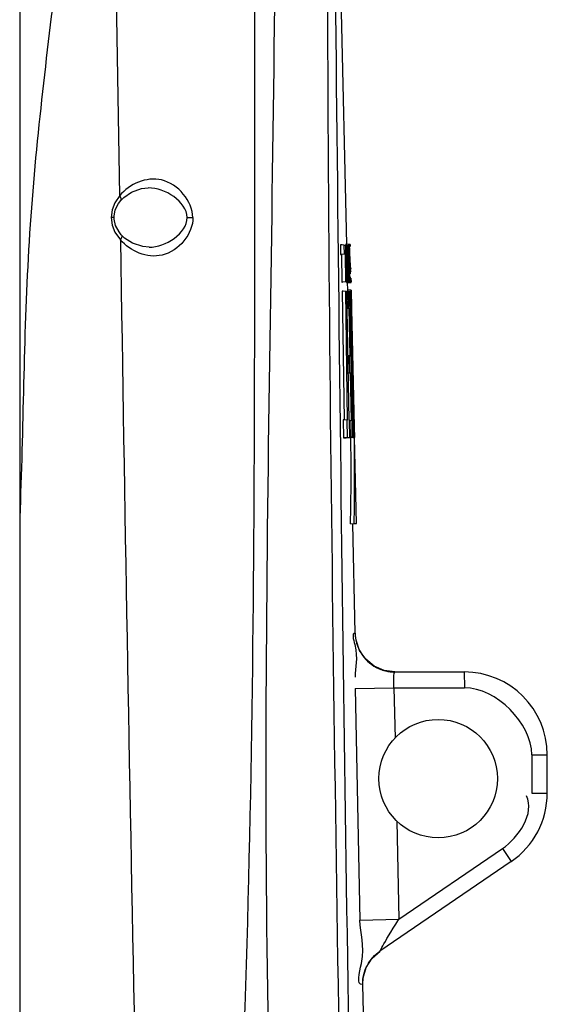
# Paper-space layout 'Sheet' of a CAD drawing. Header units: inches. Extents: x 0.2 to 10.8, y 0.2 to 8.3.
# Tile 379 of 545: x 9.87 to 10.137, y 2.42 to 2.918. Entities that reach past the tile are written whole.
import ezdxf

# ---------------------------------------------------------------- set-up
doc = ezdxf.new("R2010")
doc.units = ezdxf.units.IN
doc.header["$MEASUREMENT"] = 0
doc.layers.get('0').update_dxf_attribs({"lineweight": 5})

psp = doc.layouts.new('Sheet')

# ---------------------------------------------------------------- linework, layer by layer
at = {"color": 0, "linetype": 'ByBlock', "lineweight": -3}
for p, q in [((9.869943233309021, 3.69631058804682), (9.869943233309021, 2.384310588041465)), ((10.03530875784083, 2.804826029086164), (10.02771306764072, 3.153727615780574)), ((9.920518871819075, 2.829444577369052), (9.917900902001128, 2.998724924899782)), ((9.918053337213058, 2.825830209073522), (9.916624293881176, 2.822147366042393)), ((9.920536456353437, 2.829444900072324), (9.918053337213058, 2.825830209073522)), ((9.916624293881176, 2.822147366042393), (9.916137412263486, 2.818327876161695)), ((9.917655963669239, 2.818337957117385), (9.91613738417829, 2.818327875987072)), ((9.954606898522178, 2.818310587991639), (9.95748073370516, 2.818342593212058)), ((9.91812330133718, 2.810893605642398), (9.920876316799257, 2.807019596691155)), ((10.0339290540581, 2.804335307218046), (10.03211272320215, 2.804493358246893)), ((10.03211272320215, 2.804493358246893), (10.03217960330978, 2.799616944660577)), ((10.03293400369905, 2.804497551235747), (10.0321127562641, 2.80449373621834)), ((10.0339290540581, 2.804335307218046), (10.03399180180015, 2.799774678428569)), ((10.033929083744, 2.804335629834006), (10.03473401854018, 2.804339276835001)), ((10.03473399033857, 2.804338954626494), (10.03502621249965, 2.785812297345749)), ((10.03486094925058, 2.804824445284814), (10.03480343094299, 2.804518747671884)), ((10.03482576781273, 2.804339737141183), (10.03547214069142, 2.785816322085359)), ((10.03710730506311, 2.804666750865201), (10.03486094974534, 2.804824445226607)), ((10.03520970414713, 2.801283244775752), (10.03511527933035, 2.804339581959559)), ((10.03548489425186, 2.804342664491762), (10.03511833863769, 2.804374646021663)), ((10.03520970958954, 2.801283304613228), (10.03550047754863, 2.801283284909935)), ((10.03548489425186, 2.804342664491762), (10.03550045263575, 2.801283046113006)), ((10.03576256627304, 2.785816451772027), (10.03572196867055, 2.804342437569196)), ((10.03611793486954, 2.785817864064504), (10.03577708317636, 2.804343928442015)), ((10.03640502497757, 2.79417296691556), (10.0359752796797, 2.804343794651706)), ((10.03620682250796, 2.80434582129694), (10.03597720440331, 2.804365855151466)), ((10.03620682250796, 2.80434582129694), (10.03640502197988, 2.794172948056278)), ((10.03636863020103, 2.804345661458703), (10.03673708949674, 2.78581982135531)), ((10.03655895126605, 2.803079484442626), (10.0365478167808, 2.801255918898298)), ((10.0365478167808, 2.801255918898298), (10.03655482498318, 2.800009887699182)), ((10.03667242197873, 2.804664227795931), (10.03655895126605, 2.803079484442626)), ((10.0368868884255, 2.801611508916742), (10.03668377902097, 2.804655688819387)), ((10.03696809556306, 2.7989154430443), (10.0368868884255, 2.801611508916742)), ((10.037082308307, 2.80466766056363), (10.03706590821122, 2.80363188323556)), ((10.03450212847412, 2.799775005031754), (10.03217961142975, 2.799616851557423)), ((10.03217961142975, 2.799616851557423), (10.03269051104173, 2.799616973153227)), ((10.03269048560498, 2.799617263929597), (10.03289957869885, 2.785654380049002)), ((10.03450215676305, 2.799774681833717), (10.03399180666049, 2.799774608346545)), ((10.03450212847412, 2.799775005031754), (10.03471180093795, 2.78581215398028)), ((10.03533257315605, 2.797277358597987), (10.03551646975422, 2.797277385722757)), ((10.03554076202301, 2.790616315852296), (10.03533257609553, 2.797277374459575)), ((10.03551646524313, 2.797277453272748), (10.03554076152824, 2.790616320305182)), ((10.03632537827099, 2.785818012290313), (10.03613161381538, 2.796068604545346)), ((10.03613161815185, 2.796068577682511), (10.03656896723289, 2.785819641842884)), ((10.03655482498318, 2.800009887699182), (10.03664095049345, 2.794412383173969)), ((10.03672553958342, 2.798209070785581), (10.03675503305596, 2.800391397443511)), ((10.03675503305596, 2.800391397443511), (10.03690696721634, 2.797092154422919)), ((10.03690696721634, 2.797092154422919), (10.03697287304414, 2.79399321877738)), ((10.03664095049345, 2.794412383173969), (10.03668821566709, 2.792398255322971)), ((10.03668821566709, 2.792398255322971), (10.03678634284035, 2.789230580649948)), ((10.03695105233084, 2.79512323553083), (10.036746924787, 2.79512374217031)), ((10.03697795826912, 2.789837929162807), (10.03687122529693, 2.791446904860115)), ((10.03697287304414, 2.79399321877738), (10.03699027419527, 2.792982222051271)), ((10.03699027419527, 2.792982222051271), (10.03697795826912, 2.789837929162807)), ((10.03730133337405, 2.793098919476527), (10.03734616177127, 2.792179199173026)), ((10.03735524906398, 2.79134548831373), (10.03731178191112, 2.79102953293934)), ((10.0347118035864, 2.785812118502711), (10.03289958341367, 2.785654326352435)), ((10.03502621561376, 2.785812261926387), (10.0347118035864, 2.785812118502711)), ((10.0354721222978, 2.785816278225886), (10.03502923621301, 2.785777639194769)), ((10.03611793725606, 2.785817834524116), (10.03576512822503, 2.78578707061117)), ((10.03622346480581, 2.785815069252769), (10.03632539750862, 2.785817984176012)), ((10.03656896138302, 2.785819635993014), (10.03632708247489, 2.785798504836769)), ((10.03678634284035, 2.789230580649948), (10.0370422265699, 2.785541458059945)), ((10.03729511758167, 2.785821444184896), (10.03704115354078, 2.785799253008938)), ((10.03706666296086, 2.785507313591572), (10.03716124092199, 2.787292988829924)), ((10.03716124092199, 2.787292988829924), (10.03716140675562, 2.788324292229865)), ((10.03740129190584, 2.787559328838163), (10.03748830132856, 2.785551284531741)), ((10.03750326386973, 2.785524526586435), (10.03750920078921, 2.785791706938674)), ((10.03289958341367, 2.785654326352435), (10.03323119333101, 2.785654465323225)), ((10.03478742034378, 2.780902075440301), (10.03297026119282, 2.781060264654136)), ((10.03297026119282, 2.781060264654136), (10.03394724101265, 2.715859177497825)), ((10.03344702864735, 2.781060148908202), (10.03297027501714, 2.781060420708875)), ((10.03576721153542, 2.715700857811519), (10.03478742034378, 2.780902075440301)), ((10.03478743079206, 2.780902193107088), (10.03524744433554, 2.780901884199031)), ((10.03518298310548, 2.785683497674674), (10.03523882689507, 2.785377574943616)), ((10.03524743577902, 2.780901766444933), (10.03629847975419, 2.715704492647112)), ((10.03581943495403, 2.780905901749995), (10.03525210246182, 2.780955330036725)), ((10.03526138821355, 2.785346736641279), (10.03752400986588, 2.78550718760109)), ((10.03581233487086, 2.781694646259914), (10.03573277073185, 2.785349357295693)), ((10.03582496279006, 2.781180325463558), (10.03580947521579, 2.781694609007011)), ((10.03580947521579, 2.781694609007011), (10.03581560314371, 2.780990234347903)), ((10.03762128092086, 2.781536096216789), (10.03580970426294, 2.781694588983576)), ((10.03581943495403, 2.780905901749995), (10.03597168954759, 2.772200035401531)), ((10.03581949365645, 2.780906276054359), (10.03630771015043, 2.780907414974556)), ((10.03630771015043, 2.780907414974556), (10.0365234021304, 2.780910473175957)), ((10.03714060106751, 2.780911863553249), (10.03652324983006, 2.780911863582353)), ((10.03674228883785, 2.777760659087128), (10.03652324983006, 2.780908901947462)), ((10.03714060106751, 2.780911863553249), (10.03728017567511, 2.773247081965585)), ((10.03750925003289, 2.773254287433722), (10.03733405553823, 2.780911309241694)), ((10.0376353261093, 2.781012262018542), (10.03762139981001, 2.781530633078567)), ((10.03762139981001, 2.781530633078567), (10.03762653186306, 2.780864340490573)), ((10.03762653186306, 2.780864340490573), (10.037746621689, 2.773259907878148)), ((10.03583211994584, 2.779176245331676), (10.03581894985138, 2.779625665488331)), ((10.03687800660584, 2.77323982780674), (10.03674228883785, 2.777760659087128)), ((10.0376262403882, 2.779704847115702), (10.0376287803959, 2.779485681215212)), ((10.03764120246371, 2.779206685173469), (10.03762792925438, 2.779672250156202)), ((10.0376287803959, 2.779485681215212), (10.03905979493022, 2.712340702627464)), ((10.03597171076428, 2.772199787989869), (10.03538853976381, 2.772148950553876)), ((10.03659371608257, 2.772201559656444), (10.03619302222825, 2.772201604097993)), ((10.03704680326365, 2.748256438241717), (10.03659362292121, 2.772202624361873)), ((10.03687802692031, 2.773239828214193), (10.03802993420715, 2.714570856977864)), ((10.03819631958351, 2.743289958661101), (10.03750925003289, 2.773254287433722)), ((10.03781123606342, 2.770030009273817), (10.03758328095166, 2.77003004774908)), ((10.03653508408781, 2.748257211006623), (10.03577262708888, 2.748323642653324)), ((10.03653508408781, 2.748257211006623), (10.0366901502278, 2.739551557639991)), ((10.03653513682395, 2.748257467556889), (10.0370468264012, 2.748256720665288)), ((10.03669016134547, 2.739551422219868), (10.03591513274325, 2.73948387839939)), ((10.03721159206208, 2.73955175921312), (10.03669016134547, 2.739551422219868)), ((10.03766479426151, 2.715605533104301), (10.0372115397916, 2.739552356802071)), ((10.03576723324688, 2.715701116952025), (10.03353039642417, 2.715859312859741)), ((10.03353039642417, 2.715859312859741), (10.03365952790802, 2.706731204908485)), ((10.03394726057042, 2.71585939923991), (10.03353040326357, 2.71585939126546)), ((10.03535062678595, 2.715701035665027), (10.03547569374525, 2.706889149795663)), ((10.03535063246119, 2.71570108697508), (10.03576723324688, 2.715701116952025)), ((10.03629848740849, 2.715704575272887), (10.03665583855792, 2.715704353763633)), ((10.03696092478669, 2.715602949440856), (10.0366493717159, 2.715630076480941)), ((10.03680450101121, 2.706893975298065), (10.03665583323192, 2.7157042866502)), ((10.03696092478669, 2.715602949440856), (10.03711328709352, 2.706895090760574)), ((10.03696097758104, 2.715603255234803), (10.03744609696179, 2.715604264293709)), ((10.03744609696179, 2.715604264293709), (10.03766490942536, 2.715606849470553)), ((10.03806126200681, 2.712145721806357), (10.03802990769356, 2.714570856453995)), ((10.03806427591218, 2.710058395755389), (10.03806126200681, 2.712145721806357)), ((10.03829489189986, 2.715732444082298), (10.03844534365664, 2.706900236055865)), ((10.03870045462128, 2.706900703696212), (10.03855398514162, 2.714580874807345)), ((10.03869736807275, 2.714585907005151), (10.03887150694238, 2.706901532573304)), ((10.039032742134, 2.706901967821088), (10.03885592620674, 2.714589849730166)), ((10.03911539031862, 2.712340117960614), (10.03919854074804, 2.706905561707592)), ((10.03547575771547, 2.706888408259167), (10.03365960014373, 2.706730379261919)), ((10.03365960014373, 2.706730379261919), (10.03500837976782, 2.706735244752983)), ((10.03680455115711, 2.706893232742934), (10.03547575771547, 2.706888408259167)), ((10.03711332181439, 2.70689468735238), (10.03680676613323, 2.70686797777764)), ((10.0379407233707, 2.706896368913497), (10.03711332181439, 2.70689468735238)), ((10.03794055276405, 2.706898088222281), (10.0380443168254, 2.708387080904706)), ((10.03844533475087, 2.706900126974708), (10.03794418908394, 2.706856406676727)), ((10.0380443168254, 2.708387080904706), (10.03806427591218, 2.710058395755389)), ((10.03857825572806, 2.706897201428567), (10.03870045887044, 2.706900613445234)), ((10.04019700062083, 2.663442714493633), (10.03924985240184, 2.706912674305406)), ((10.03726657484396, 2.663233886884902), (10.03907532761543, 2.663392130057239)), ((10.03959641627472, 2.607876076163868), (10.03839015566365, 2.663284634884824)), ((10.03907532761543, 2.663392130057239), (10.04012797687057, 2.663430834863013)), ((10.04012797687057, 2.663430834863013), (10.04019699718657, 2.663442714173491)), ((10.05419334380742, 2.589058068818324), (10.04918352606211, 2.591243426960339)), ((10.05961003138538, 2.588310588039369), (10.05419334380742, 2.589058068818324)), ((10.05955575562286, 2.588310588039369), (10.09474323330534, 2.588310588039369)), ((10.09474323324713, 2.588310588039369), (10.09488285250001, 2.580310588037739)), ((10.03958245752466, 2.57989532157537), (10.05921831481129, 2.580310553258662)), ((10.03958245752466, 2.57989532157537), (10.04202406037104, 2.462697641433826)), ((10.05921831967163, 2.580310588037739), (10.09488073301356, 2.580310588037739)), ((10.05921831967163, 2.580310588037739), (10.05974702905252, 2.554880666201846)), ((10.12888285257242, 2.546312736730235), (10.12888285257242, 2.526994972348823)), ((10.12888285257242, 2.546310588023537), (10.13674323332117, 2.546310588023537)), ((10.13674323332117, 2.526995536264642), (10.13674323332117, 2.546310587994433)), ((10.12888285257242, 2.526995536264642), (10.13674323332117, 2.52699553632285)), ((10.06062107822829, 2.512852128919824), (10.06165596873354, 2.463113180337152)), ((10.06165596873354, 2.463113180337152), (10.11406402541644, 2.498922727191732)), ((10.11406435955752, 2.498922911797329), (10.11843801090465, 2.4923176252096)), ((10.11843801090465, 2.4923176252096), (10.0521308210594, 2.447011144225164)), ((10.04202406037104, 2.462697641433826), (10.06165586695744, 2.463113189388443)), ((10.04342024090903, 2.430063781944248), (10.04349133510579, 2.430063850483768)), ((10.04494254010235, 2.362306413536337), (10.04346745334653, 2.430063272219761))]:
    psp.add_line(p, q, dxfattribs=at)
for points in [[(9.920998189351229, 2.826857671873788), (9.922552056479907, 2.828484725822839), (9.926492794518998, 2.83121762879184), (9.931600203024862, 2.832980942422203), (9.934988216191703, 2.833310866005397)], [(9.91765596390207, 2.818337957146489), (9.917670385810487, 2.818973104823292), (9.918290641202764, 2.822147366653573), (9.919900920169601, 2.825382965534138), (9.921011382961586, 2.826873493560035)], [(9.91613738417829, 2.818327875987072), (9.916657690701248, 2.814531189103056), (9.91812330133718, 2.810893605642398)], [(9.921294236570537, 2.809622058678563), (9.920208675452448, 2.810995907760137), (9.918452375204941, 2.81423222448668), (9.917698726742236, 2.817438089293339), (9.91765596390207, 2.818337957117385)], [(9.935369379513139, 2.803310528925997), (9.93214557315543, 2.803605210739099), (9.92705937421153, 2.805266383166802), (9.922985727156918, 2.807942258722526), (9.921280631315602, 2.809637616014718)], [(10.04918352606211, 2.591243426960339), (10.04495164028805, 2.59470428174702), (10.04181491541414, 2.599181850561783), (10.0400085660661, 2.604337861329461), (10.03961474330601, 2.607876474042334)], [(10.05921831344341, 2.580310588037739), (10.05911651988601, 2.5821922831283), (10.05909218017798, 2.58457530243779), (10.05917189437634, 2.586384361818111), (10.05930527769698, 2.587634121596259), (10.05956626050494, 2.588287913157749)], [(10.05568246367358, 2.453341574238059), (10.05766643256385, 2.456643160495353), (10.05884949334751, 2.458582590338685), (10.06017475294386, 2.460733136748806), (10.06165603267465, 2.463113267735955)], [(10.0521308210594, 2.447011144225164), (10.05211743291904, 2.447040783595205), (10.05219407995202, 2.44722084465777), (10.0523690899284, 2.447572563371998), (10.05265909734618, 2.448110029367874), (10.05305320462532, 2.448821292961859), (10.05355303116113, 2.449701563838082), (10.05415696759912, 2.450747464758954), (10.0548650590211, 2.451959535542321), (10.05568246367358, 2.453341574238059)], [(10.04349133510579, 2.430063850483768), (10.04369637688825, 2.433443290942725), (10.04522879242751, 2.438713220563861), (10.04813664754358, 2.443369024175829), (10.05220219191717, 2.44705991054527)]]:
    psp.add_lwpolyline(points, dxfattribs=at)
psp.add_circle((10.08154323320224, 2.534310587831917), 0.02997002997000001, dxfattribs=at)
for centre, radius, start, end in [((109.1017461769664, 4.359538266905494), 99.19302017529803, 180.8968011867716, 181.1296486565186), ((8.770161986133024, 2.689011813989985), 1.2673539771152, 358.8347008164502, 0.801694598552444), ((8.757762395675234, 2.688679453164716), 1.2815657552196, 358.8696024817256, 0.8148739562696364), ((10.0594705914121, 2.608063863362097), 0.0197393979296, 252.0864103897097, 253.2083249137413), ((10.05950359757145, 2.608173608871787), 0.0198539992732, 253.2086302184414, 254.6834304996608), ((10.09474323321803, 2.546310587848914), 0.04200000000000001, 4.168816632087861e-07, 90), ((10.09474323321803, 2.526995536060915), 0.04200000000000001, 304.3440759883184, 4.168816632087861e-07)]:
    psp.add_arc(centre, radius, start, end, dxfattribs=at)
for points, knots in [([(9.911280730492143, 3.206588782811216), (9.90953363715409, 3.16144918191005), (9.905896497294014, 3.07113128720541), (9.887625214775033, 2.936868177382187), (9.871807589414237, 2.802137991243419), (9.871807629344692, 2.711624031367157), (9.86994575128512, 2.666441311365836)], [0, 0, 0, 0, 0.2500233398, 0.4997118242, 0.7497128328, 1, 1, 1, 1]), ([(9.95748073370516, 2.818342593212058), (9.957359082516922, 2.826578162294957), (9.943447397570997, 2.843412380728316), (9.925363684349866, 2.83521336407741), (9.920536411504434, 2.82944491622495)], [0, 0, 0, 0, 0.5226757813, 1, 1, 1, 1]), ([(9.921011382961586, 2.826873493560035), (9.921226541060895, 2.827137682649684), (9.92133555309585, 2.828162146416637), (9.920862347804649, 2.828974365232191), (9.920536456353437, 2.829444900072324)], [0, 0, 0, 0, 0.3731489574, 1, 1, 1, 1]), ([(9.957479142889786, 2.818342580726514), (9.95778129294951, 2.810166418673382), (9.943618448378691, 2.793206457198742), (9.925768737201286, 2.80134182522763), (9.920876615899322, 2.807019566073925)], [0, 0, 0, 0, 0.5219153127, 1, 1, 1, 1]), ([(9.921284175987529, 2.809633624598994), (9.921518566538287, 2.809368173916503), (9.92165090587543, 2.808325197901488), (9.921190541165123, 2.807495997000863), (9.920876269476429, 2.807019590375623)], [0, 0, 0, 0, 0.382897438, 1, 1, 1, 1]), ([(10.03956132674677, 2.607876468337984), (10.03768525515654, 2.608097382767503), (10.04176420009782, 2.595473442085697), (10.03943695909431, 2.591129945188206), (10.039666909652, 2.585593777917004)], [0, 0, 0, 0, 0.2542449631, 1, 1, 1, 1]), ([(10.03956132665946, 2.607876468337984), (10.03963502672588, 2.604481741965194), (10.04164164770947, 2.59738282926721), (10.04706144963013, 2.592291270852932), (10.05027042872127, 2.59060164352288)], [0, 0, 0, 0, 0.4835452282, 1, 1, 1, 1]), ([(10.05027042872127, 2.59060164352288), (10.05173734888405, 2.589829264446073), (10.05478045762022, 2.58868744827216), (10.05800218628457, 2.588310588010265), (10.05955575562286, 2.588310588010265)], [0, 0, 0, 0, 0.5162339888, 1, 1, 1, 1]), ([(10.04339658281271, 2.430063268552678), (10.03981001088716, 2.42977705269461), (10.04577858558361, 2.448443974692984), (10.04216025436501, 2.455407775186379), (10.04200311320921, 2.462697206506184)], [0, 0, 0, 0, 0.3304198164, 1, 1, 1, 1]), ([(10.04342024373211, 2.430063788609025), (10.04334644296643, 2.433448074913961), (10.0449297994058, 2.440153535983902), (10.04951574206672, 2.445224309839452), (10.05213082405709, 2.447011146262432)], [0, 0, 0, 0, 0.5166235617, 1, 1, 1, 1])]:
    psp.add_open_spline(points, degree=3, knots=knots, dxfattribs=at)
for points in [[(10.03228759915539, 2.355339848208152), (10.02792516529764, 2.621410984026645), (10.02407666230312, 2.887540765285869), (10.02631834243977, 3.153638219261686)], [(10.02732938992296, 3.142447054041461), (10.03018017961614, 2.880827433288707), (10.03243169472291, 2.619195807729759), (10.03711949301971, 2.357602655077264)], [(9.978624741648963, 2.300310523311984), (9.99146580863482, 2.529717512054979), (9.98804636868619, 2.7597653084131), (9.989121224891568, 2.989528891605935)], [(9.998920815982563, 2.300310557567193), (9.989588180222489, 2.526227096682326), (9.997926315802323, 2.752533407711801), (9.999360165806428, 2.978638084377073)], [(9.954605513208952, 2.818310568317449), (9.95448917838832, 2.826527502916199), (9.943258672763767, 2.833310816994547), (9.935040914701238, 2.833310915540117)], [(9.935420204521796, 2.803310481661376), (9.943537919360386, 2.803310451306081), (9.954719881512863, 2.810193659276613), (9.954605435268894, 2.818310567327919)], [(10.03728017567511, 2.773247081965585), (10.03746139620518, 2.763258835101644), (10.03764004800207, 2.753270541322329), (10.03781610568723, 2.743282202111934)], [(10.03781610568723, 2.743282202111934), (10.03797797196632, 2.734098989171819), (10.03813765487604, 2.724915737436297), (10.03829489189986, 2.715732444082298)], [(10.03855398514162, 2.714580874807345), (10.03837129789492, 2.724149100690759), (10.038187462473, 2.733717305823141), (10.03799842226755, 2.743285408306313)], [(10.03805156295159, 2.743285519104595), (10.03826625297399, 2.733718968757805), (10.0384810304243, 2.72415242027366), (10.03869736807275, 2.714585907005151)], [(10.12888285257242, 2.546312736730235), (10.1288817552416, 2.562340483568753), (10.11090847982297, 2.580312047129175), (10.09488073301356, 2.580310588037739)], [(10.11406402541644, 2.498922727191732), (10.1221101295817, 2.504419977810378), (10.13072064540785, 2.516936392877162), (10.12614888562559, 2.525542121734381)]]:
    psp.add_open_spline(points, degree=3, dxfattribs=at)

doc.saveas('drawing.dxf')
